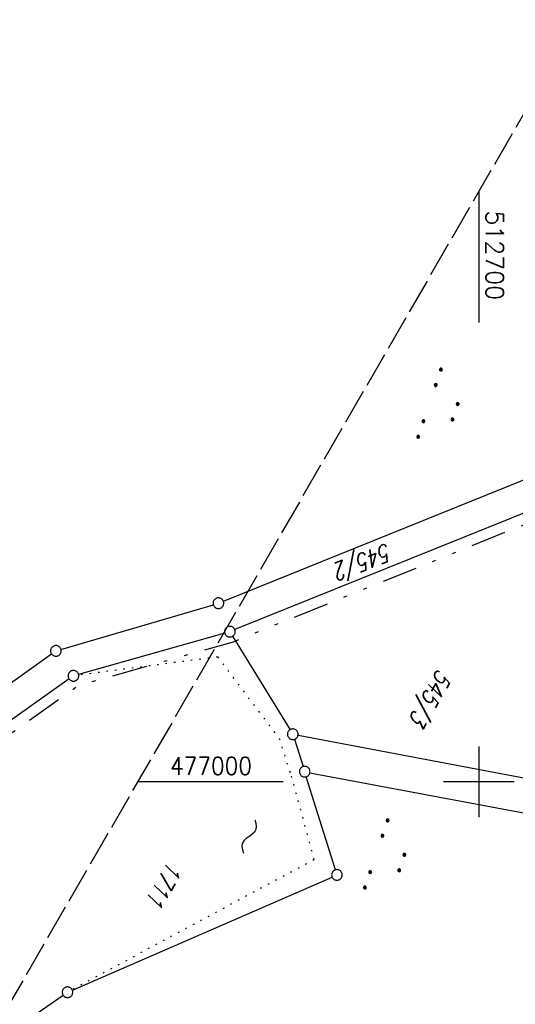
# Model space of a CAD drawing. Extents: x 510526 to 513920, y 467229 to 478797.
# Tile 420 of 467: x 512635 to 512705, y 476969 to 477107. Entities that reach past the tile are written whole.
import ezdxf

# ---------------------------------------------------------------- set-up
doc = ezdxf.new("R2010")
doc.units = 0
doc.header["$LTSCALE"] = 10
doc.header["$MEASUREMENT"] = 0
for name, pattern in [('LT00', [0]), ('LT09', [0.54, 0.2, -0.1, 0.02, -0.1, 0.02, -0.1]), ('LT14', [0.6, 0.5, -0.1]), ('PUNKTX2_STR', [0.6, 0.1, -0.5])]:
    doc.linetypes.add(name, pattern=pattern)
doc.layers.get('0').update_dxf_attribs({"linetype": 'LT00'})
for name, color, linetype in [('--WASSER_GRENZE', 180, 'PUNKTX2_STR'), ('--WASSER_NUTZUNG', 180, 'Continuous'), ('DFK_FLUR_NR', 250, 'LT00'), ('DFK_GZPKT', 250, 'LT00'), ('DFK_KATASTER', 250, 'LT00'), ('DFK_NUTZUNG', 250, 'LT00'), ('GEMARKUNGSGRENZE', 3, 'LT09'), ('V88_RASTER', 250, 'LT00')]:
    doc.layers.add(name, color=color, linetype=linetype)
doc.layers.add('-BLATT_88-RAND', color=7, linetype='LT14', plot=False)
doc.styles.get("Standard").update_dxf_attribs({"font": 'romans.shx'})

# ---------------------------------------------------------------- blocks, each defined once
blk = doc.blocks.new('SYMB7010')
at = {"color": 0, "linetype": 'ByBlock'}
for points in [[(-0.031408, 0.499213), (-0.093728, 0.49134), (-0.15457, 0.475719), (-0.212975, 0.452595), (-0.268021, 0.422333), (-0.31884, 0.385411), (-0.36463, 0.342411), (-0.40467, 0.29401), (-0.438329, 0.240973), (-0.465074, 0.184136), (-0.484486, 0.124395), (-0.496256, 0.062692), (-0.5002, 0)], [(-0.5002, 0), (-0.496256, -0.062692), (-0.484486, -0.124395), (-0.465075, -0.184136), (-0.438329, -0.240973), (-0.404671, -0.29401), (-0.36463, -0.342411), (-0.31884, -0.385411), (-0.268021, -0.422333), (-0.212975, -0.452595), (-0.154571, -0.475719), (-0.093728, -0.49134), (-0.031408, -0.499213), (0.031408, -0.499213)], [(0.5002, 0), (0.496256, 0.062692), (0.484485, 0.124395), (0.465074, 0.184136), (0.438329, 0.240973), (0.40467, 0.29401), (0.36463, 0.342411), (0.31884, 0.385411), (0.268021, 0.422333), (0.212975, 0.452595), (0.15457, 0.475719), (0.093728, 0.49134), (0.031408, 0.499213), (-0.031408, 0.499213)], [(0.031408, -0.499213), (0.093728, -0.491341), (0.15457, -0.475719), (0.212975, -0.452595), (0.268021, -0.422333), (0.31884, -0.385411), (0.36463, -0.342411), (0.404671, -0.294011), (0.438329, -0.240974), (0.465075, -0.184136), (0.484486, -0.124395), (0.496256, -0.062692), (0.500201, 0)]]:
    blk.add_lwpolyline(points, dxfattribs=at)
blk = doc.blocks.new('SYMB7251')
at = {"color": 0, "linetype": 'ByBlock'}
for points in [[(-0.25, 0), (-0.208333, 0.028889), (-0.166667, 0.051111), (-0.125, 0.06), (-0.083333, 0.051111), (-0.041667, 0.028889), (0, 0)], [(0, 0), (0.041667, -0.028889), (0.083333, -0.051111), (0.125, -0.06), (0.166667, -0.051111), (0.208333, -0.028889), (0.25, 0)]]:
    blk.add_lwpolyline(points, dxfattribs=at)
blk = doc.blocks.new('SYMB7111')
at = {"color": 0, "linetype": 'ByBlock'}
for p, q in [((-0.13, 0.202919), (-0.13, 0.177081)), ((-0.125, 0.172895), (-0.125, 0.207105)), ((-0.12, 0.209164), (-0.12, 0.170836)), ((-0.115, 0.170204), (-0.115, 0.209796)), ((-0.11, 0.209164), (-0.11, 0.170836)), ((-0.105, 0.172895), (-0.105, 0.207105)), ((-0.1, 0.202919), (-0.1, 0.177081)), ((-0.095, 0.189874), (-0.095, 0.190146)), ((0.1, 0.202919), (0.1, 0.177081)), ((0.105, 0.172895), (0.105, 0.207105)), ((0.11, 0.209164), (0.11, 0.170836)), ((0.115, 0.170204), (0.115, 0.209796)), ((0.12, 0.209164), (0.12, 0.170836)), ((0.125, 0.172895), (0.125, 0.207105)), ((0.13, 0.202919), (0.13, 0.177081)), ((0.135, 0.189874), (0.135, 0.190146)), ((-0.515, -0.177081), (-0.515, -0.202919)), ((-0.51, -0.207105), (-0.51, -0.172895)), ((-0.505, -0.170836), (-0.505, -0.209164)), ((-0.5, -0.209796), (-0.5, -0.170204)), ((-0.495, -0.170836), (-0.495, -0.209164)), ((-0.49, -0.207105), (-0.49, -0.172895)), ((-0.485, -0.177081), (-0.485, -0.202919)), ((-0.48, -0.190126), (-0.48, -0.189854)), ((-0.285, -0.177081), (-0.285, -0.202919)), ((-0.28, -0.207105), (-0.28, -0.172895)), ((-0.275, -0.170836), (-0.275, -0.209164)), ((-0.27, -0.209796), (-0.27, -0.170204)), ((-0.265, -0.170836), (-0.265, -0.209164)), ((-0.26, -0.207105), (-0.26, -0.172895)), ((-0.255, -0.177081), (-0.255, -0.202919)), ((-0.25, -0.190126), (-0.25, -0.189854)), ((0.255, -0.177081), (0.255, -0.202919)), ((0.26, -0.207105), (0.26, -0.172895)), ((0.265, -0.170836), (0.265, -0.209164)), ((0.27, -0.209796), (0.27, -0.170204)), ((0.275, -0.170836), (0.275, -0.209164)), ((0.28, -0.207105), (0.28, -0.172895)), ((0.285, -0.177081), (0.285, -0.202919)), ((0.29, -0.190126), (0.29, -0.189854)), ((0.485, -0.177081), (0.485, -0.202919)), ((0.49, -0.207105), (0.49, -0.172895)), ((0.495, -0.170836), (0.495, -0.209164)), ((0.5, -0.209796), (0.5, -0.170204)), ((0.505, -0.170836), (0.505, -0.209164)), ((0.51, -0.207105), (0.51, -0.172895)), ((0.515, -0.177081), (0.515, -0.202919)), ((0.52, -0.190126), (0.52, -0.189854))]:
    blk.add_line(p, q, dxfattribs=at)
for points in [[(-0.095, 0.19), (-0.096981, 0.198678), (-0.10253, 0.205637), (-0.11055, 0.209499), (-0.11945, 0.209499), (-0.12747, 0.205637), (-0.133019, 0.198678), (-0.135, 0.19), (-0.133019, 0.181322), (-0.12747, 0.174363), (-0.11945, 0.170501), (-0.11055, 0.170501), (-0.10253, 0.174363), (-0.096981, 0.181322), (-0.095, 0.19)], [(0.135, 0.19), (0.133019, 0.198678), (0.12747, 0.205637), (0.11945, 0.209499), (0.11055, 0.209499), (0.10253, 0.205637), (0.096981, 0.198678), (0.095, 0.19), (0.096981, 0.181322), (0.10253, 0.174363), (0.11055, 0.170501), (0.11945, 0.170501), (0.12747, 0.174363), (0.133019, 0.181322), (0.135, 0.19)], [(-0.48, -0.19), (-0.481981, -0.181322), (-0.48753, -0.174363), (-0.49555, -0.170501), (-0.50445, -0.170501), (-0.51247, -0.174363), (-0.518019, -0.181322), (-0.52, -0.19), (-0.518019, -0.198678), (-0.51247, -0.205637), (-0.50445, -0.209499), (-0.49555, -0.209499), (-0.48753, -0.205637), (-0.481981, -0.198678), (-0.48, -0.19)], [(-0.25, -0.19), (-0.251981, -0.181322), (-0.25753, -0.174363), (-0.26555, -0.170501), (-0.27445, -0.170501), (-0.28247, -0.174363), (-0.288019, -0.181322), (-0.29, -0.19), (-0.288019, -0.198678), (-0.28247, -0.205637), (-0.27445, -0.209499), (-0.26555, -0.209499), (-0.25753, -0.205637), (-0.251981, -0.198678), (-0.25, -0.19)], [(0.29, -0.19), (0.288019, -0.181322), (0.28247, -0.174363), (0.27445, -0.170501), (0.26555, -0.170501), (0.25753, -0.174363), (0.251981, -0.181322), (0.25, -0.19), (0.251981, -0.198678), (0.25753, -0.205637), (0.26555, -0.209499), (0.27445, -0.209499), (0.28247, -0.205637), (0.288019, -0.198678), (0.29, -0.19)], [(0.52, -0.19), (0.518019, -0.181322), (0.51247, -0.174363), (0.50445, -0.170501), (0.49555, -0.170501), (0.48753, -0.174363), (0.481981, -0.181322), (0.48, -0.19), (0.481981, -0.198678), (0.48753, -0.205637), (0.49555, -0.209499), (0.50445, -0.209499), (0.51247, -0.205637), (0.518019, -0.198678), (0.52, -0.19)]]:
    blk.add_lwpolyline(points, dxfattribs=at)

msp = doc.modelspace()

# ---------------------------------------------------------------- linework, layer by layer
at = {"layer": '--WASSER_GRENZE', "ltscale": 0.2}
for p, q in [((512663.13, 477017.61), (512643.54, 477015.05)), ((512663.13, 477017.61), (512671.84, 477006.1)), ((512671.84, 477006.1), (512673.52, 477000.82)), ((512673.52, 477000.82), (512676.74, 476989.02)), ((512676.74, 476989.02), (512642.62, 476970.68))]:
    msp.add_line(p, q, dxfattribs=at)
at = {"layer": '-BLATT_88-RAND'}
msp.add_lwpolyline([(512755.75, 477179.71), (512292.82, 476378.88), (512541.3, 476235.25), (513004.22, 477036.08), (512755.75, 477179.71)], dxfattribs=at)
at = {"layer": 'DFK_KATASTER'}
for p, q in [((512663.96, 477025.47), (512736.68, 477054.9)), ((512739.5, 477051.23), (512665.57, 477021.46)), ((512641.04, 477018.68), (512662.54, 477024.98)), ((512664.15, 477020.98), (512643.52, 477015.15)), ((512665.26, 477020.54), (512673.36, 477007.35)), ((512626.2, 477008.43), (512639.71, 477018.04)), ((512642.19, 477014.52), (512610.03, 476991.64)), ((512673.98, 477006), (512675.2, 477002.14)), ((512674.49, 477006.57), (512740, 476994.2)), ((512676.17, 477001.29), (512740.58, 476989.15)), ((512679.76, 476987.59), (512675.65, 477000.71)), ((512642.65, 476970.62), (512679.29, 476986.57)), ((512624.59, 476958.39), (512641.34, 476969.9))]:
    msp.add_line(p, q, dxfattribs=at)
at = {"layer": 'GEMARKUNGSGRENZE', "ltscale": 2.5, "flags": 128}
msp.add_lwpolyline([(512293.26, 476712.05), (512348.09, 476737.8), (512371.78, 476752.19), (512408.68, 476783.8), (512455.44, 476817.71), (512519.61, 476885.05), (512566.78, 476947.34), (512587.11, 476967.26), (512610.39, 476990.06), (512643.46, 477013.58), (512665.36, 477019.76), (512738.72, 477049.3), (512738.99, 477019.09), (512739.25, 476992.81), (512744.89, 476991.76), (512768.61, 476987.28), (512769.09, 476987.32), (512777.28, 476981.67), (512787, 476972.86), (512793.07, 476957.98), (512807.53, 476945.1), (512822.53, 476938.93), (512824.4, 476934.3), (512796.55, 476911.86), (512790.14, 476900.65), (512672.43, 476693.04), (512634.03, 476627.67), (512582.48, 476535.09), (512548.41, 476458.95), (512546.86, 476455.29), (512492.58, 476342.25), (512447.7, 476236.74), (512445.75, 476232.41), (512395.2, 476115.9), (512387.92, 476094.99), (512385.79, 476088.82), (512379.74, 476057.07), (512363.3, 476018.74)], dxfattribs=at)
at = {"layer": 'V88_RASTER'}
for p, q in [((512700, 477083.27), (512700, 477064.77)), ((512700, 477005), (512700, 476995)), ((512672.39, 477000), (512651.86, 477000)), ((512705, 477000), (512695, 477000))]:
    msp.add_line(p, q, dxfattribs=at)

# ---------------------------------------------------------------- block references
at = {"layer": '--WASSER_NUTZUNG', "xscale": 10, "yscale": 10, "zscale": 10, "rotation": 251.28826}
msp.add_blockref('SYMB7251', (512667.58, 476992.29), dxfattribs=at)
at = {"layer": 'DFK_GZPKT', "xscale": 1.499999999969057, "yscale": 1.5, "zscale": 1.5, "rotation": 251.2881100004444}
for p in [(512663.26, 477025.19), (512664.87, 477021.18), (512640.32, 477018.47), (512642.8, 477014.95), (512673.75, 477006.71), (512675.43, 477001.43), (512679.98, 476986.87), (512641.96, 476970.32)]:
    msp.add_blockref('SYMB7010', p, dxfattribs=at)
at = {"layer": 'DFK_NUTZUNG', "xscale": 10, "yscale": 10, "zscale": 10, "rotation": 251.28826}
for p in [(512694.85, 477052.8), (512687.33, 476989.22)]:
    msp.add_blockref('SYMB7111', p, dxfattribs=at)

# ---------------------------------------------------------------- texts
at = {"layer": 'DFK_FLUR_NR', "oblique": 13.754, "width": 0.75}
for s, rotation, p in [('545/2', 201.1628, (512687.1, 477033.71)), ('545/3', 239.9697, (512694.22, 477016.04)), ('1711', 239.9697, (512656.22, 476988.99))]:
    msp.add_text(s, height=2.5, rotation=rotation, dxfattribs=at).set_placement(p)
at = {"layer": 'V88_RASTER'}
for s, rotation, width, p in [(' 512700', 270.0009, 0.983, (512701, 477082.27)), (' 477000', 359.9978, 0.899, (512654.89, 477001))]:
    msp.add_text(s, height=2.5, rotation=rotation, dxfattribs=dict(at, width=width)).set_placement(p)

doc.saveas('drawing.dxf')
